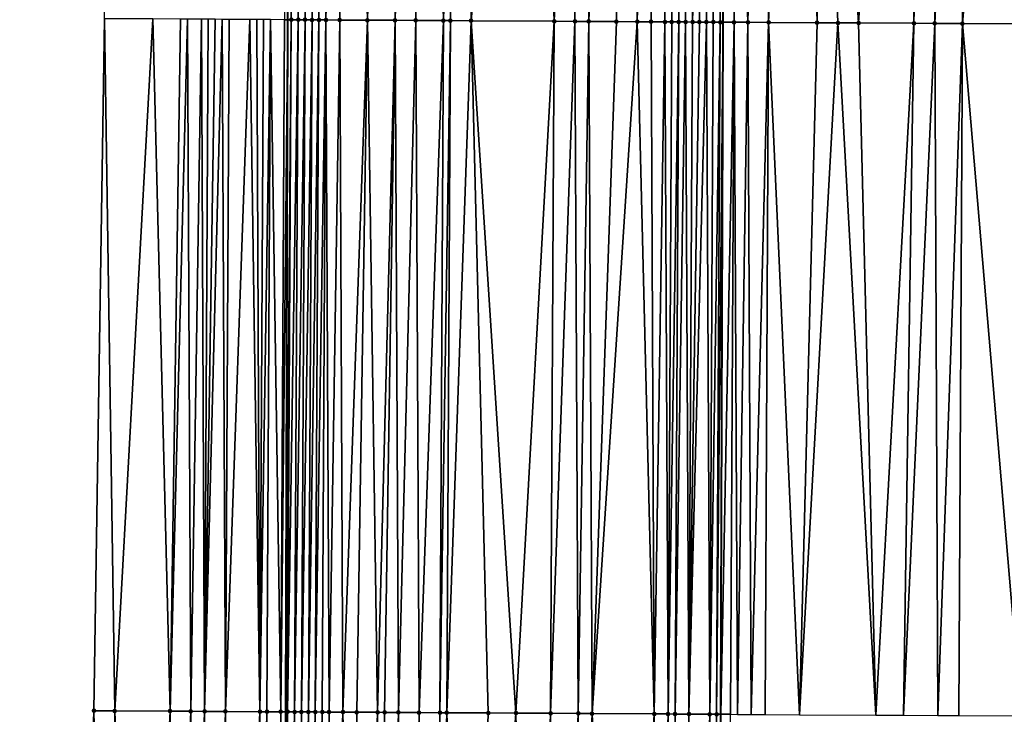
# Model space of a CAD drawing. Header units: feet. Extents: x 2004186 to 2014793, y 836912 to 864902.
# Tile 306 of 974: x 2010718 to 2010746, y 845901 to 845921. Entities that reach past the tile are written whole.
import ezdxf

# ---------------------------------------------------------------- set-up
doc = ezdxf.new("R2010")
doc.units = ezdxf.units.FT
doc.header["$LTSCALE"] = 100
doc.header["$MEASUREMENT"] = 0
for name, color, linetype, lineweight in [('EP_Travel Lane', 5, 'Continuous', 40), ('GPL_Skip Line', 2, 'Continuous', 40), ('Road Shots', 4, 'Continuous', 200), ('Road X-Section', 30, 'Continuous', 13)]:
    doc.layers.add(name, color=color, linetype=linetype, lineweight=lineweight)
doc.layers.add('I-77 SB_MM21-27-Surface-Border', color=7, linetype='Continuous')
doc.layers.add('I-77 SB_MM21-27-Surface-TIN', color=7, linetype='Continuous')

msp = doc.modelspace()

# ---------------------------------------------------------------- linework, layer by layer
at = {"layer": 'EP_Travel Lane'}
msp.add_polyline3d([(2010722.705964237, 845761.7021075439, 425.0050166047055), (2010723.352962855, 845781.692082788, 425.1876852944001), (2010723.911376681, 845801.5690235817, 425.3768788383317), (2010724.297133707, 845821.4646179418, 425.5774614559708), (2010724.598440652, 845841.4595824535, 425.7656775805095), (2010724.899755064, 845861.4550425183, 425.9601118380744), (2010725.134369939, 845881.2516384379, 426.1582307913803), (2010725.246468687, 845901.1065704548, 426.3858411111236), (2010725.302766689, 845921.1055584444, 426.6030436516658), (2010725.359059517, 845941.1027080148, 426.8172123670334), (2010725.345600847, 845960.8608194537, 427.0320121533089), (2010725.217076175, 845980.7078385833, 427.2257612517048), (2010725.046610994, 846000.7055091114, 427.4436580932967), (2010724.876148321, 846020.702885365, 427.6633146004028), (2010724.61601089, 846040.489180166, 427.8715578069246), (2010724.209326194, 846060.3758652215, 428.0537289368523), (2010723.753386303, 846080.3689233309, 428.2517148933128)], dxfattribs=at)
at = {"layer": 'GPL_Skip Line'}
msp.add_polyline3d([(2010735.00175465, 845761.3516280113, 425.4473056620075), (2010735.63421341, 845781.3411571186, 425.6421618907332), (2010736.199726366, 845801.2748992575, 425.8933602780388), (2010736.635738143, 845821.219854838, 426.113222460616), (2010737.009210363, 845841.2136292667, 426.3163967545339), (2010737.382690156, 845861.2078091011, 426.5307603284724), (2010737.67352125, 845881.1068178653, 426.708396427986), (2010737.814525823, 845901.0352713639, 426.9134328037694), (2010737.889335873, 845921.0340159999, 427.1157101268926), (2010737.964142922, 845941.0319583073, 427.3278324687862), (2010737.952741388, 845960.9135045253, 427.5267212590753), (2010737.79674954, 845980.8377834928, 427.732138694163), (2010737.58565998, 846000.8351243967, 427.9571178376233), (2010737.374572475, 846020.8322705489, 428.1892476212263), (2010737.074958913, 846040.725366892, 428.3958278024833), (2010736.632456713, 846060.6663841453, 428.5785453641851), (2010736.141218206, 846080.6587416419, 428.7518538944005)], dxfattribs=at)
at = {"layer": 'I-77 SB_MM21-27-Surface-Border', "color": 3, "linetype": 'ByBlock', "lineweight": -2}
msp.add_polyline3d([(2010717.549640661, 845761.8488889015, 424.8390908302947), (2010717.712514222, 845781.8529040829, 425.009159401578), (2010719.62590575, 845801.6709728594, 425.2506749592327), (2010719.252963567, 845821.5640582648, 425.4147544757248), (2010719.040106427, 845841.5691978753, 425.5709465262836), (2010719.427141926, 845861.5629845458, 425.7555527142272), (2010719.131176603, 845881.3207521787, 425.9175083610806), (2010719.695551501, 845901.1380573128, 426.1531890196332), (2010720.000536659, 845921.1356579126, 426.3906947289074), (2010720.105512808, 845941.1320675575, 426.6186254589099), (2010719.915505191, 845960.8380902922, 426.8223755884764), (2010719.565339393, 845980.6491778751, 427.0229262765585), (2010719.549636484, 846000.648459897, 427.2392904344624), (2010719.733926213, 846020.6495030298, 427.4614194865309), (2010720.038927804, 846040.4022176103, 427.6971068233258), (2010718.811779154, 846060.2494391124, 427.8474846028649), (2010719.536054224, 846080.2701218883, 428.0956971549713)], dxfattribs=at)
at = {"layer": 'I-77 SB_MM21-27-Surface-TIN', "color": 128, "linetype": 'ByBlock', "lineweight": -2}
for points in [[(2010725.200453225, 845921.106115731, 426.6011522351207), (2010725.302766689, 845921.1055584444, 426.6030436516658), (2010725.359059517, 845941.1027080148, 426.8172123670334)], [(2010725.505428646, 845941.1018618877, 426.8258852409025), (2010725.359059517, 845941.1027080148, 426.8172123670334), (2010725.302766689, 845921.1055584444, 426.6030436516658)], [(2010725.505428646, 845941.1018618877, 426.8258852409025), (2010725.302766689, 845921.1055584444, 426.6030436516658), (2010725.400450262, 845921.105026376, 426.6048494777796)], [(2010725.505428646, 845941.1018618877, 426.8258852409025), (2010725.400450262, 845921.105026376, 426.6048494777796), (2010725.600446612, 845921.1038062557, 426.6208115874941)], [(2010725.905421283, 845941.0994094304, 426.8652292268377), (2010725.505428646, 845941.1018618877, 426.8258852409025), (2010725.600446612, 845921.1038062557, 426.6208115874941)], [(2010725.905421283, 845941.0994094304, 426.8652292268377), (2010725.600446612, 845921.1038062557, 426.6208115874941), (2010725.800442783, 845921.1025518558, 426.6399889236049)], [(2010726.105417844, 845941.0982292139, 426.8797668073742), (2010725.905421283, 845941.0994094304, 426.8652292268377), (2010725.800442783, 845921.1025518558, 426.6399889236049)], [(2010726.105417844, 845941.0982292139, 426.8797668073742), (2010725.800442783, 845921.1025518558, 426.6399889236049), (2010726.000439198, 845921.1013438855, 426.65481144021)], [(2010726.305414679, 845941.0971013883, 426.888458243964), (2010726.105417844, 845941.0982292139, 426.8797668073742), (2010726.000439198, 845921.1013438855, 426.65481144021)], [(2010726.305414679, 845941.0971013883, 426.888458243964), (2010726.000439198, 845921.1013438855, 426.65481144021), (2010726.200436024, 845921.1002142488, 426.6622868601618)], [(2010726.505411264, 845941.0959259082, 426.902467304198), (2010726.305414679, 845941.0971013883, 426.888458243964), (2010726.200436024, 845921.1002142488, 426.6622868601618)], [(2010726.505411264, 845941.0959259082, 426.902467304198), (2010726.200436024, 845921.1002142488, 426.6622868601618), (2010726.400432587, 845921.0990347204, 426.6744417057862)], [(2010726.905404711, 845941.0936278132, 426.9245863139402), (2010726.505411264, 845941.0959259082, 426.902467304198), (2010726.400432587, 845921.0990347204, 426.6744417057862)], [(2010726.905404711, 845941.0936278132, 426.9245863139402), (2010726.400432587, 845921.0990347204, 426.6744417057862), (2010726.800425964, 845921.0967232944, 426.6942840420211)], [(2010727.10540165, 845941.0925195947, 426.9310898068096), (2010726.905404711, 845941.0936278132, 426.9245863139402), (2010726.800425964, 845921.0967232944, 426.6942840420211)], [(2010727.10540165, 845941.0925195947, 426.9310898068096), (2010726.800425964, 845921.0967232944, 426.6942840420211), (2010727.600413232, 845921.0921980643, 426.7248124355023)], [(2010727.905389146, 845941.0880379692, 426.9625438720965), (2010727.10540165, 845941.0925195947, 426.9310898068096), (2010727.600413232, 845921.0921980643, 426.7248124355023)], [(2010728.105385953, 845941.0869048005, 426.97183152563), (2010727.905389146, 845941.0880379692, 426.9625438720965), (2010727.600413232, 845921.0921980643, 426.7248124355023)], [(2010728.105385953, 845941.0869048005, 426.97183152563), (2010727.600413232, 845921.0921980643, 426.7248124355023), (2010728.400400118, 845921.0876000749, 426.7621651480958)], [(2010728.905373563, 845941.0824447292, 427.0008804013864), (2010728.105385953, 845941.0869048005, 426.97183152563), (2010728.400400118, 845921.0876000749, 426.7621651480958)], [(2010728.905373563, 845941.0824447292, 427.0008804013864), (2010728.400400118, 845921.0876000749, 426.7621651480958), (2010729.000390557, 845921.08420392, 426.7852708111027)], [(2010729.105370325, 845941.081303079, 427.0111144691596), (2010728.905373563, 845941.0824447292, 427.0008804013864), (2010729.000390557, 845921.08420392, 426.7852708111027)], [(2010729.305367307, 845941.0802030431, 427.0167048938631), (2010729.105370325, 845941.081303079, 427.0111144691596), (2010729.000390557, 845921.08420392, 426.7852708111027)], [(2010729.305367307, 845941.0802030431, 427.0167048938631), (2010729.000390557, 845921.08420392, 426.7852708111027), (2010729.800377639, 845921.0796434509, 426.8191043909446)], [(2010730.305351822, 845941.0746286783, 427.0529351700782), (2010729.305367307, 845941.0802030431, 427.0167048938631), (2010729.800377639, 845921.0796434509, 426.8191043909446)], [(2010730.305351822, 845941.0746286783, 427.0529351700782), (2010729.800377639, 845921.0796434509, 426.8191043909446), (2010730.000374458, 845921.0785125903, 426.8266945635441)], [(2010730.305351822, 845941.0746286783, 427.0529351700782), (2010730.000374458, 845921.0785125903, 426.8266945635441), (2010730.600365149, 845921.0751643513, 426.8453060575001)], [(2010730.905342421, 845941.0712630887, 427.0770134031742), (2010730.305351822, 845941.0746286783, 427.0529351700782), (2010730.600365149, 845921.0751643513, 426.8453060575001)], [(2010732.305320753, 845941.0634607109, 427.1275424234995), (2010730.905342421, 845941.0712630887, 427.0770134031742), (2010730.600365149, 845921.0751643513, 426.8453060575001)], [(2010732.305320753, 845941.0634607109, 427.1275424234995), (2010730.600365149, 845921.0751643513, 426.8453060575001), (2010733.000327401, 845921.0616743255, 426.928856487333)], [(2010732.905311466, 845941.0601168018, 427.1492013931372), (2010732.305320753, 845941.0634607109, 427.1275424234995), (2010733.000327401, 845921.0616743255, 426.928856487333)], [(2010733.905295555, 845941.0544612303, 427.1944933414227), (2010732.905311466, 845941.0601168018, 427.1492013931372), (2010733.000327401, 845921.0616743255, 426.928856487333)], [(2010733.905295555, 845941.0544612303, 427.1944933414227), (2010733.000327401, 845921.0616743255, 426.928856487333), (2010733.600317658, 845921.058243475, 426.9552163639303)], [(2010733.905295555, 845941.0544612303, 427.1944933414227), (2010733.600317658, 845921.058243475, 426.9552163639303), (2010734.000311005, 845921.0559260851, 426.9756180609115)], [(2010734.705283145, 845941.0499973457, 427.2239677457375), (2010733.905295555, 845941.0544612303, 427.1944933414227), (2010734.000311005, 845921.0559260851, 426.9756180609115)], [(2010734.705283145, 845941.0499973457, 427.2239677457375), (2010734.000311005, 845921.0559260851, 426.9756180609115), (2010734.800298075, 845921.0513633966, 427.0096597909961)], [(2010735.105277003, 845941.0477774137, 427.2373647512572), (2010734.705283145, 845941.0499973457, 427.2239677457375), (2010734.800298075, 845921.0513633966, 427.0096597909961)], [(2010735.105277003, 845941.0477774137, 427.2373647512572), (2010734.800298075, 845921.0513633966, 427.0096597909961), (2010735.400288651, 845921.0479934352, 427.0303086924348)], [(2010735.905264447, 845941.043285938, 427.2699180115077), (2010735.105277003, 845941.0477774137, 427.2373647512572), (2010735.400288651, 845921.0479934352, 427.0303086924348)], [(2010735.905264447, 845941.043285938, 427.2699180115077), (2010735.400288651, 845921.0479934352, 427.0303086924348), (2010735.800282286, 845921.0457309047, 427.045564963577)], [(2010735.905264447, 845941.043285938, 427.2699180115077), (2010735.800282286, 845921.0457309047, 427.045564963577), (2010736.200276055, 845921.0434941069, 427.0584076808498)], [(2010736.505254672, 845941.0398489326, 427.3019653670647), (2010735.905264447, 845941.043285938, 427.2699180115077), (2010736.200276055, 845921.0434941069, 427.0584076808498)], [(2010736.505254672, 845941.0398489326, 427.3019653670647), (2010736.200276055, 845921.0434941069, 427.0584076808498), (2010736.400272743, 845921.042338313, 427.0683364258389)], [(2010736.505254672, 845941.0398489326, 427.3019653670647), (2010736.400272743, 845921.042338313, 427.0683364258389), (2010736.600269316, 845921.041160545, 427.0803262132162)], [(2010736.905248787, 845941.0376779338, 427.3099019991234), (2010736.505254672, 845941.0398489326, 427.3019653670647), (2010736.600269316, 845921.041160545, 427.0803262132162)], [(2010736.905248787, 845941.0376779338, 427.3099019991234), (2010736.600269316, 845921.041160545, 427.0803262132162), (2010736.800266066, 845921.0400163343, 427.0891685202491)], [(2010736.905248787, 845941.0376779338, 427.3099019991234), (2010736.800266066, 845921.0400163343, 427.0891685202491), (2010737.000263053, 845921.0389173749, 427.0937665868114)], [(2010737.505240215, 845941.0344701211, 427.3163742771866), (2010736.905248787, 845941.0376779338, 427.3099019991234), (2010737.000263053, 845921.0389173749, 427.0937665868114)], [(2010737.505240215, 845941.0344701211, 427.3163742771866), (2010737.000263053, 845921.0389173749, 427.0937665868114), (2010737.200260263, 845921.0378610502, 427.094365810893)], [(2010737.505240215, 845941.0344701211, 427.3163742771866), (2010737.200260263, 845921.0378610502, 427.094365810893), (2010737.400257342, 845921.0367797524, 427.0973073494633)], [(2010737.505240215, 845941.0344701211, 427.3163742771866), (2010737.400257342, 845921.0367797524, 427.0973073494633), (2010737.60025427, 845921.035669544, 427.1029604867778)], [(2010737.905234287, 845941.0322911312, 427.3252026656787), (2010737.505240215, 845941.0344701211, 427.3163742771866), (2010737.60025427, 845921.035669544, 427.1029604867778)], [(2010737.905234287, 845941.0322911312, 427.3252026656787), (2010737.60025427, 845921.035669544, 427.1029604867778), (2010737.800250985, 845921.0345188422, 427.1124116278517)], [(2010737.905234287, 845941.0322911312, 427.3252026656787), (2010737.800250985, 845921.0345188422, 427.1124116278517), (2010737.964142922, 845941.0319583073, 427.3278324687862)], [(2010737.800250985, 845921.0345188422, 427.1124116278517), (2010737.889335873, 845921.0340159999, 427.1157101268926), (2010737.964142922, 845941.0319583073, 427.3278324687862)], [(2010738.200244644, 845921.0322610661, 427.1272219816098), (2010737.964142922, 845941.0319583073, 427.3278324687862), (2010737.889335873, 845921.0340159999, 427.1157101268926)], [(2010739.105215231, 845941.0255114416, 427.3787722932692), (2010737.964142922, 845941.0319583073, 427.3278324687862), (2010738.600237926, 845921.0299313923, 427.1487758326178)], [(2010738.600237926, 845921.0299313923, 427.1487758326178), (2010737.964142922, 845941.0319583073, 427.3278324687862), (2010738.200244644, 845921.0322610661, 427.1272219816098)], [(2010739.105215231, 845941.0255114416, 427.3787722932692), (2010738.600237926, 845921.0299313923, 427.1487758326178), (2010739.200228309, 845921.0265246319, 427.1728762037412)], [(2010739.505208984, 845941.0232715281, 427.3943989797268), (2010739.105215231, 845941.0255114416, 427.3787722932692), (2010739.200228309, 845921.0265246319, 427.1728762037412)], [(2010740.105199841, 845941.0199548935, 427.4130144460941), (2010739.505208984, 845941.0232715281, 427.3943989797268), (2010739.200228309, 845921.0265246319, 427.1728762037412)], [(2010740.105199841, 845941.0199548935, 427.4130144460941), (2010739.200228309, 845921.0265246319, 427.1728762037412), (2010740.600206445, 845921.0186850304, 427.2188395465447)], [(2010740.505193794, 845941.0177530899, 427.4243885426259), (2010740.105199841, 845941.0199548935, 427.4130144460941), (2010740.600206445, 845921.0186850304, 427.2188395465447)], [(2010743.105153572, 845941.0032667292, 427.5178075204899), (2010740.505193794, 845941.0177530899, 427.4243885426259), (2010741.800187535, 845921.0119330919, 427.2612643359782)], [(2010740.505193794, 845941.0177530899, 427.4243885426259), (2010741.200196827, 845921.0152778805, 427.2429764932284), (2010741.800187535, 845921.0119330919, 427.2612643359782)], [(2010740.505193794, 845941.0177530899, 427.4243885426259), (2010740.600206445, 845921.0186850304, 427.2188395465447), (2010741.200196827, 845921.0152778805, 427.2429764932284)], [(2010743.105153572, 845941.0032667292, 427.5178075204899), (2010741.800187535, 845921.0119330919, 427.2612643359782), (2010743.400162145, 845921.0028969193, 427.3209810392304)], [(2010743.905141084, 845940.998788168, 427.5489196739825), (2010743.105153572, 845941.0032667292, 427.5178075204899), (2010743.400162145, 845921.0028969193, 427.3209810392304)], [(2010743.905141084, 845940.998788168, 427.5489196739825), (2010743.400162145, 845921.0028969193, 427.3209810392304), (2010744.000152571, 845920.9994983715, 427.344311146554)], [(2010744.905125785, 845940.9932490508, 427.5812167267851), (2010743.905141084, 845940.998788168, 427.5489196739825), (2010744.000152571, 845920.9994983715, 427.344311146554)], [(2010744.905125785, 845940.9932490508, 427.5812167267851), (2010744.000152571, 845920.9994983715, 427.344311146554), (2010744.800140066, 845920.9950163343, 427.37078835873)], [(2010746.505101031, 845940.984333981, 427.6387484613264), (2010744.905125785, 845940.9932490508, 427.5812167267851), (2010744.800140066, 845920.9950163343, 427.37078835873)], [(2010746.505101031, 845940.984333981, 427.6387484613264), (2010744.800140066, 845920.9950163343, 427.37078835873), (2010746.800108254, 845920.9837070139, 427.4467571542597)], [(2010720.000536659, 845921.1356579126, 426.3906947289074), (2010719.695551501, 845901.1380573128, 426.1531890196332), (2010720.295541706, 845901.1346165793, 426.182041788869)], [(2010721.400513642, 845921.1275988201, 426.4572448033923), (2010720.000536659, 845921.1356579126, 426.3906947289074), (2010720.295541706, 845901.1346165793, 426.182041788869)], [(2010721.400513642, 845921.1275988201, 426.4572448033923), (2010720.295541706, 845901.1346165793, 426.182041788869), (2010721.89551558, 845901.1254402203, 426.2590885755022)], [(2010722.200500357, 845921.1229682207, 426.4976561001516), (2010721.400513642, 845921.1275988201, 426.4572448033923), (2010721.89551558, 845901.1254402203, 426.2590885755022)], [(2010722.400497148, 845921.121832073, 426.5057421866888), (2010722.200500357, 845921.1229682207, 426.4976561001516), (2010721.89551558, 845901.1254402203, 426.2590885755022)], [(2010722.400497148, 845921.121832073, 426.5057421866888), (2010721.89551558, 845901.1254402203, 426.2590885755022), (2010722.495505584, 845901.1219611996, 426.2917384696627)], [(2010722.800490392, 845921.119495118, 426.527978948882), (2010722.400497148, 845921.121832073, 426.5057421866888), (2010722.495505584, 845901.1219611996, 426.2917384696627)], [(2010722.800490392, 845921.119495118, 426.527978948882), (2010722.495505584, 845901.1219611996, 426.2917384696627), (2010722.895499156, 845901.1196867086, 426.3090564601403)], [(2010723.000487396, 845921.1183995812, 426.5322560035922), (2010722.800490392, 845921.119495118, 426.527978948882), (2010722.895499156, 845901.1196867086, 426.3090564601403)], [(2010723.200484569, 845921.1173361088, 426.5335256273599), (2010723.000487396, 845921.1183995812, 426.5322560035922), (2010722.895499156, 845901.1196867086, 426.3090564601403)], [(2010723.400481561, 845921.1162380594, 426.5380383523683), (2010723.200484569, 845921.1173361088, 426.5335256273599), (2010722.895499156, 845901.1196867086, 426.3090564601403)], [(2010723.400481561, 845921.1162380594, 426.5380383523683), (2010722.895499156, 845901.1196867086, 426.3090564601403), (2010723.495489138, 845901.1162035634, 426.3421154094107)], [(2010723.600478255, 845921.1150834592, 426.5478551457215), (2010723.400481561, 845921.1162380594, 426.5380383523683), (2010723.495489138, 845901.1162035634, 426.3421154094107)], [(2010724.200467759, 845921.1115091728, 426.5876683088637), (2010723.600478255, 845921.1150834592, 426.5478551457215), (2010723.495489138, 845901.1162035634, 426.3421154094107)], [(2010724.200467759, 845921.1115091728, 426.5876683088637), (2010723.495489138, 845901.1162035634, 426.3421154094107), (2010724.495472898, 845901.1104851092, 426.3886064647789)], [(2010724.400464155, 845921.1102976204, 426.6028268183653), (2010724.200467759, 845921.1115091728, 426.5876683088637), (2010724.495472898, 845901.1104851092, 426.3886064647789)], [(2010724.600460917, 845921.1091559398, 426.6114318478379), (2010724.400464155, 845921.1102976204, 426.6028268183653), (2010724.495472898, 845901.1104851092, 426.3886064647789)], [(2010724.800458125, 845921.1080991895, 426.6120710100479), (2010724.600460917, 845921.1091559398, 426.6114318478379), (2010724.495472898, 845901.1104851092, 426.3886064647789)], [(2010724.800458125, 845921.1080991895, 426.6120710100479), (2010724.495472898, 845901.1104851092, 426.3886064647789), (2010724.69547009, 845901.1094253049, 426.3895852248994)], [(2010724.800458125, 845921.1080991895, 426.6120710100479), (2010724.69547009, 845901.1094253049, 426.3895852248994), (2010725.095464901, 845901.1073870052, 426.3834789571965)], [(2010725.200453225, 845921.106115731, 426.6011522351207), (2010724.800458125, 845921.1080991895, 426.6120710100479), (2010725.095464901, 845901.1073870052, 426.3834789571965)], [(2010725.200453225, 845921.106115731, 426.6011522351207), (2010725.095464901, 845901.1073870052, 426.3834789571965), (2010725.302766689, 845921.1055584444, 426.6030436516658)], [(2010725.095464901, 845901.1073870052, 426.3834789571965), (2010725.246468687, 845901.1065704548, 426.3858411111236), (2010725.302766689, 845921.1055584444, 426.6030436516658)], [(2010725.400450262, 845921.105026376, 426.6048494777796), (2010725.302766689, 845921.1055584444, 426.6030436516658), (2010725.246468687, 845901.1065704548, 426.3858411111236)], [(2010725.400450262, 845921.105026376, 426.6048494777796), (2010725.246468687, 845901.1065704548, 426.3858411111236), (2010725.295461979, 845901.1063055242, 426.3866075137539)], [(2010725.600446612, 845921.1038062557, 426.6208115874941), (2010725.400450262, 845921.105026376, 426.6048494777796), (2010725.295461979, 845901.1063055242, 426.3866075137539)], [(2010725.600446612, 845921.1038062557, 426.6208115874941), (2010725.295461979, 845901.1063055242, 426.3866075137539), (2010725.495458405, 845901.105099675, 426.4020702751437)], [(2010725.800442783, 845921.1025518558, 426.6399889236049), (2010725.600446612, 845921.1038062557, 426.6208115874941), (2010725.495458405, 845901.105099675, 426.4020702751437)], [(2010725.800442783, 845921.1025518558, 426.6399889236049), (2010725.495458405, 845901.105099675, 426.4020702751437), (2010725.695454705, 845901.1038698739, 426.4199084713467)], [(2010726.000439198, 845921.1013438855, 426.65481144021), (2010725.800442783, 845921.1025518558, 426.6399889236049), (2010725.695454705, 845901.1038698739, 426.4199084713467)], [(2010726.000439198, 845921.1013438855, 426.65481144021), (2010725.695454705, 845901.1038698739, 426.4199084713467), (2010725.895451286, 845901.1026937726, 426.4324209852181)], [(2010726.200436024, 845921.1002142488, 426.6622868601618), (2010726.000439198, 845921.1013438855, 426.65481144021), (2010725.895451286, 845901.1026937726, 426.4324209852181)], [(2010726.200436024, 845921.1002142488, 426.6622868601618), (2010725.895451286, 845901.1026937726, 426.4324209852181), (2010726.095447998, 845901.1015423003, 426.4424909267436)], [(2010726.400432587, 845921.0990347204, 426.6744417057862), (2010726.200436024, 845921.1002142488, 426.6622868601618), (2010726.095447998, 845901.1015423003, 426.4424909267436)], [(2010726.400432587, 845921.0990347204, 426.6744417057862), (2010726.095447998, 845901.1015423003, 426.4424909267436), (2010726.295444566, 845901.1003636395, 426.4552572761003)], [(2010726.400432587, 845921.0990347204, 426.6744417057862), (2010726.295444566, 845901.1003636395, 426.4552572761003), (2010726.49544126, 845901.0992089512, 426.4656461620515)], [(2010726.800425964, 845921.0967232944, 426.6942840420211), (2010726.400432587, 845921.0990347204, 426.6744417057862), (2010726.49544126, 845901.0992089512, 426.4656461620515)], [(2010726.800425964, 845921.0967232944, 426.6942840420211), (2010726.49544126, 845901.0992089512, 426.4656461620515), (2010726.895434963, 845901.0969595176, 426.4804791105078)], [(2010727.600413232, 845921.0921980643, 426.7248124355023), (2010726.800425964, 845921.0967232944, 426.6942840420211), (2010726.895434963, 845901.0969595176, 426.4804791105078)], [(2010727.600413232, 845921.0921980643, 426.7248124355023), (2010726.895434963, 845901.0969595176, 426.4804791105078), (2010727.295428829, 845901.0947411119, 426.492234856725)], [(2010727.600413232, 845921.0921980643, 426.7248124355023), (2010727.295428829, 845901.0947411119, 426.492234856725), (2010727.895419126, 845901.0913178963, 426.5193502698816)], [(2010728.400400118, 845921.0876000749, 426.7621651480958), (2010727.600413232, 845921.0921980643, 426.7248124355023), (2010727.895419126, 845901.0913178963, 426.5193502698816)], [(2010728.400400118, 845921.0876000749, 426.7621651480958), (2010727.895419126, 845901.0913178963, 426.5193502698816), (2010728.095415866, 845901.0901719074, 426.5288763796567)], [(2010728.400400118, 845921.0876000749, 426.7621651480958), (2010728.095415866, 845901.0901719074, 426.5288763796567), (2010728.495409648, 845901.087937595, 426.5422096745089)], [(2010729.000390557, 845921.08420392, 426.7852708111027), (2010728.400400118, 845921.0876000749, 426.7621651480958), (2010728.495409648, 845901.087937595, 426.5422096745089)], [(2010729.000390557, 845921.08420392, 426.7852708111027), (2010728.495409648, 845901.087937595, 426.5422096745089), (2010729.095400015, 845901.0845278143, 426.5679926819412)], [(2010729.800377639, 845921.0796434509, 426.8191043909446), (2010729.000390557, 845921.08420392, 426.7852708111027), (2010729.095400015, 845901.0845278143, 426.5679926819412)], [(2010729.800377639, 845921.0796434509, 426.8191043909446), (2010729.095400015, 845901.0845278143, 426.5679926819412), (2010729.695390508, 845901.0811419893, 426.5913999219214)], [(2010730.000374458, 845921.0785125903, 426.8266945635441), (2010729.800377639, 845921.0796434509, 426.8191043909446), (2010729.695390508, 845901.0811419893, 426.5913999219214)], [(2010730.000374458, 845921.0785125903, 426.8266945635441), (2010729.695390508, 845901.0811419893, 426.5913999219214), (2010729.895387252, 845901.0799966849, 426.6008581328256)], [(2010730.600365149, 845921.0751643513, 426.8453060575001), (2010730.000374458, 845921.0785125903, 426.8266945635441), (2010729.895387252, 845901.0799966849, 426.6008581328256)], [(2010730.600365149, 845921.0751643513, 426.8453060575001), (2010729.895387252, 845901.0799966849, 426.6008581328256), (2010731.095368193, 845901.0732164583, 426.6485231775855)], [(2010733.000327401, 845921.0616743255, 426.928856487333), (2010730.600365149, 845921.0751643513, 426.8453060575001), (2010731.895355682, 845901.0687332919, 426.6766318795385)], [(2010730.600365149, 845921.0751643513, 426.8453060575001), (2010731.095368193, 845901.0732164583, 426.6485231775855), (2010731.895355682, 845901.0687332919, 426.6766318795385)], [(2010733.000327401, 845921.0616743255, 426.928856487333), (2010731.895355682, 845901.0687332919, 426.6766318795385), (2010732.895339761, 845901.0630757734, 426.7170796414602)], [(2010733.600317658, 845921.058243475, 426.9552163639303), (2010733.000327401, 845921.0616743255, 426.928856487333), (2010732.895339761, 845901.0630757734, 426.7170796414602)], [(2010733.600317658, 845921.058243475, 426.9552163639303), (2010732.895339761, 845901.0630757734, 426.7170796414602), (2010733.695326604, 845901.0584697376, 426.757373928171)], [(2010734.000311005, 845921.0559260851, 426.9756180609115), (2010733.600317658, 845921.058243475, 426.9552163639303), (2010733.695326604, 845901.0584697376, 426.757373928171)], [(2010734.000311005, 845921.0559260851, 426.9756180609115), (2010733.695326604, 845901.0584697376, 426.757373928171), (2010734.095320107, 845901.0561822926, 426.7759766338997)], [(2010734.800298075, 845921.0513633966, 427.0096597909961), (2010734.000311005, 845921.0559260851, 426.9756180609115), (2010734.095320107, 845901.0561822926, 426.7759766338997)], [(2010735.400288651, 845921.0479934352, 427.0303086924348), (2010734.800298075, 845921.0513633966, 427.0096597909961), (2010734.095320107, 845901.0561822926, 426.7759766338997)], [(2010735.400288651, 845921.0479934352, 427.0303086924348), (2010734.095320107, 845901.0561822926, 426.7759766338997), (2010735.895291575, 845901.0460224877, 426.8464293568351)], [(2010735.800282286, 845921.0457309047, 427.045564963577), (2010735.400288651, 845921.0479934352, 427.0303086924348), (2010735.895291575, 845901.0460224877, 426.8464293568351)], [(2010736.200276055, 845921.0434941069, 427.0584076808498), (2010735.800282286, 845921.0457309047, 427.045564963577), (2010735.895291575, 845901.0460224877, 426.8464293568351)], [(2010736.200276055, 845921.0434941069, 427.0584076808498), (2010735.895291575, 845901.0460224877, 426.8464293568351), (2010736.295284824, 845901.0436866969, 426.8698267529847)], [(2010736.400272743, 845921.042338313, 427.0683364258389), (2010736.200276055, 845921.0434941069, 427.0584076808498), (2010736.295284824, 845901.0436866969, 426.8698267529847)], [(2010736.600269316, 845921.041160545, 427.0803262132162), (2010736.400272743, 845921.042338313, 427.0683364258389), (2010736.295284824, 845901.0436866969, 426.8698267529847)], [(2010736.600269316, 845921.041160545, 427.0803262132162), (2010736.295284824, 845901.0436866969, 426.8698267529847), (2010736.49528154, 845901.0425361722, 426.8798027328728)], [(2010736.800266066, 845921.0400163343, 427.0891685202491), (2010736.600269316, 845921.041160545, 427.0803262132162), (2010736.49528154, 845901.0425361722, 426.8798027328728)], [(2010736.800266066, 845921.0400163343, 427.0891685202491), (2010736.49528154, 845901.0425361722, 426.8798027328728), (2010736.895275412, 845901.0403189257, 426.8914434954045)], [(2010737.000263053, 845921.0389173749, 427.0937665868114), (2010736.800266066, 845921.0400163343, 427.0891685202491), (2010736.895275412, 845901.0403189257, 426.8914434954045)], [(2010737.200260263, 845921.0378610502, 427.094365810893), (2010737.000263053, 845921.0389173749, 427.0937665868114), (2010736.895275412, 845901.0403189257, 426.8914434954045)], [(2010737.400257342, 845921.0367797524, 427.0973073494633), (2010737.200260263, 845921.0378610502, 427.094365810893), (2010736.895275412, 845901.0403189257, 426.8914434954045)], [(2010737.400257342, 845921.0367797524, 427.0973073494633), (2010736.895275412, 845901.0403189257, 426.8914434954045), (2010737.495266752, 845901.0370942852, 426.8988652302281)], [(2010737.60025427, 845921.035669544, 427.1029604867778), (2010737.400257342, 845921.0367797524, 427.0973073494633), (2010737.495266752, 845901.0370942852, 426.8988652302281)], [(2010737.800250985, 845921.0345188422, 427.1124116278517), (2010737.60025427, 845921.035669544, 427.1029604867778), (2010737.495266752, 845901.0370942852, 426.8988652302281)], [(2010737.800250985, 845921.0345188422, 427.1124116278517), (2010737.495266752, 845901.0370942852, 426.8988652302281), (2010737.695263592, 845901.0359675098, 426.9064858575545)], [(2010737.800250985, 845921.0345188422, 427.1124116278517), (2010737.695263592, 845901.0359675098, 426.9064858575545), (2010737.889335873, 845921.0340159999, 427.1157101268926)], [(2010737.695263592, 845901.0359675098, 426.9064858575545), (2010737.814525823, 845901.0352713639, 426.9134328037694), (2010737.889335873, 845921.0340159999, 427.1157101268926)], [(2010738.200244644, 845921.0322610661, 427.1272219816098), (2010737.889335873, 845921.0340159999, 427.1157101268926), (2010737.814525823, 845901.0352713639, 426.9134328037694)], [(2010738.200244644, 845921.0322610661, 427.1272219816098), (2010737.814525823, 845901.0352713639, 426.9134328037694), (2010738.095256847, 845901.0336327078, 426.9297852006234)], [(2010738.200244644, 845921.0322610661, 427.1272219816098), (2010738.095256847, 845901.0336327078, 426.9297852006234), (2010738.295253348, 845901.0324412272, 426.9438229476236)], [(2010738.600237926, 845921.0299313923, 427.1487758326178), (2010738.200244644, 845921.0322610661, 427.1272219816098), (2010738.295253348, 845901.0324412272, 426.9438229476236)], [(2010738.600237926, 845921.0299313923, 427.1487758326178), (2010738.295253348, 845901.0324412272, 426.9438229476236), (2010738.69524666, 845901.0301172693, 426.9660468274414)], [(2010739.200228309, 845921.0265246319, 427.1728762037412), (2010738.600237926, 845921.0299313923, 427.1487758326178), (2010738.69524666, 845901.0301172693, 426.9660468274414)], [(2010739.200228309, 845921.0265246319, 427.1728762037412), (2010738.69524666, 845901.0301172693, 426.9660468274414), (2010739.095240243, 845901.027844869, 426.9831574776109)], [(2010739.200228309, 845921.0265246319, 427.1728762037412), (2010739.095240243, 845901.027844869, 426.9831574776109), (2010740.095224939, 845901.0223048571, 427.0119515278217)], [(2010740.600206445, 845921.0186850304, 427.2188395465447), (2010739.200228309, 845921.0265246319, 427.1728762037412), (2010740.095224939, 845901.0223048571, 427.0119515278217)], [(2010741.200196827, 845921.0152778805, 427.2429764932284), (2010740.600206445, 845921.0186850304, 427.2188395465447), (2010740.095224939, 845901.0223048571, 427.0119515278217)], [(2010741.200196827, 845921.0152778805, 427.2429764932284), (2010740.095224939, 845901.0223048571, 427.0119515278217), (2010742.295190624, 845901.0099937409, 427.0875059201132)], [(2010741.800187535, 845921.0119330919, 427.2612643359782), (2010741.200196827, 845921.0152778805, 427.2429764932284), (2010742.295190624, 845901.0099937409, 427.0875059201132)], [(2010743.400162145, 845921.0028969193, 427.3209810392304), (2010741.800187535, 845921.0119330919, 427.2612643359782), (2010742.295190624, 845901.0099937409, 427.0875059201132)], [(2010743.400162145, 845921.0028969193, 427.3209810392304), (2010742.295190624, 845901.0099937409, 427.0875059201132), (2010743.09517805, 845901.0054987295, 427.1167893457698)], [(2010744.000152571, 845920.9994983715, 427.344311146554), (2010743.400162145, 845921.0028969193, 427.3209810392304), (2010743.09517805, 845901.0054987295, 427.1167893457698)], [(2010744.000152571, 845920.9994983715, 427.344311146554), (2010743.09517805, 845901.0054987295, 427.1167893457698), (2010744.09516224, 845900.9998621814, 427.1551573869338)], [(2010744.800140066, 845920.9950163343, 427.37078835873), (2010744.000152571, 845920.9994983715, 427.344311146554), (2010744.09516224, 845900.9998621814, 427.1551573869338)], [(2010744.800140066, 845920.9950163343, 427.37078835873), (2010744.09516224, 845900.9998621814, 427.1551573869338), (2010744.695152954, 845900.996518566, 427.1743784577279)], [(2010744.800140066, 845920.9950163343, 427.37078835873), (2010744.695152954, 845900.996518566, 427.1743784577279), (2010746.495124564, 845900.9863859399, 427.2421357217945)], [(2010746.800108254, 845920.9837070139, 427.4467571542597), (2010744.800140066, 845920.9950163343, 427.37078835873), (2010746.495124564, 845900.9863859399, 427.2421357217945)], [(2010720.131109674, 845881.3091737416, 425.9644464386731), (2010719.695551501, 845901.1380573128, 426.1531890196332), (2010719.131176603, 845881.3207521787, 425.9175083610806)], [(2010720.295541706, 845901.1346165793, 426.182041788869), (2010719.695551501, 845901.1380573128, 426.1531890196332), (2010720.131109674, 845881.3091737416, 425.9644464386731)], [(2010720.295541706, 845901.1346165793, 426.182041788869), (2010720.131109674, 845881.3091737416, 425.9644464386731), (2010720.931056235, 845881.2999202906, 426.0010383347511)], [(2010721.89551558, 845901.1254402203, 426.2590885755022), (2010720.295541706, 845901.1346165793, 426.182041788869), (2010720.931056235, 845881.2999202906, 426.0010383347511)], [(2010721.89551558, 845901.1254402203, 426.2590885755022), (2010720.931056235, 845881.2999202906, 426.0010383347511), (2010721.73100232, 845881.2906240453, 426.04204165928)], [(2010722.495505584, 845901.1219611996, 426.2917384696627), (2010721.89551558, 845901.1254402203, 426.2590885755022), (2010721.73100232, 845881.2906240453, 426.04204165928)], [(2010722.495505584, 845901.1219611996, 426.2917384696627), (2010721.73100232, 845881.2906240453, 426.04204165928), (2010722.330961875, 845881.2836511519, 426.0728672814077)], [(2010722.895499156, 845901.1196867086, 426.3090564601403), (2010722.495505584, 845901.1219611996, 426.2917384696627), (2010722.330961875, 845881.2836511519, 426.0728672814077)], [(2010722.895499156, 845901.1196867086, 426.3090564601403), (2010722.330961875, 845881.2836511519, 426.0728672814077), (2010722.730935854, 845881.2790872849, 426.0846835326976)], [(2010722.895499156, 845901.1196867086, 426.3090564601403), (2010722.730935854, 845881.2790872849, 426.0846835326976), (2010722.930922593, 845881.2767827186, 426.09292473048)], [(2010723.495489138, 845901.1162035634, 426.3421154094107), (2010722.895499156, 845901.1196867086, 426.3090564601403), (2010722.930922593, 845881.2767827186, 426.09292473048)], [(2010723.495489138, 845901.1162035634, 426.3421154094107), (2010722.930922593, 845881.2767827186, 426.09292473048), (2010723.730868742, 845881.2674923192, 426.1333254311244)], [(2010724.495472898, 845901.1104851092, 426.3886064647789), (2010723.495489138, 845901.1162035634, 426.3421154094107), (2010723.730868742, 845881.2674923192, 426.1333254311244)], [(2010724.495472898, 845901.1104851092, 426.3886064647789), (2010723.730868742, 845881.2674923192, 426.1333254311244), (2010724.130841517, 845881.2628201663, 426.1563042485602)], [(2010724.495472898, 845901.1104851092, 426.3886064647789), (2010724.130841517, 845881.2628201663, 426.1563042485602), (2010724.330828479, 845881.2605357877, 426.1624644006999)], [(2010724.69547009, 845901.1094253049, 426.3895852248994), (2010724.495472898, 845901.1104851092, 426.3886064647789), (2010724.330828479, 845881.2605357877, 426.1624644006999)], [(2010724.69547009, 845901.1094253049, 426.3895852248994), (2010724.330828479, 845881.2605357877, 426.1624644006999), (2010724.930792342, 845881.2539501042, 426.1533748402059)], [(2010725.095464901, 845901.1073870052, 426.3834789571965), (2010724.69547009, 845901.1094253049, 426.3895852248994), (2010724.930792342, 845881.2539501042, 426.1533748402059)], [(2010725.095464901, 845901.1073870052, 426.3834789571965), (2010724.930792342, 845881.2539501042, 426.1533748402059), (2010725.246468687, 845901.1065704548, 426.3858411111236)], [(2010725.130779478, 845881.2516812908, 426.1579304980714), (2010725.246468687, 845901.1065704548, 426.3858411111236), (2010724.930792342, 845881.2539501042, 426.1533748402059)], [(2010725.130779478, 845881.2516812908, 426.1579304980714), (2010725.134369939, 845881.2516384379, 426.1582307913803), (2010725.246468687, 845901.1065704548, 426.3858411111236)], [(2010725.295461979, 845901.1063055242, 426.3866075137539), (2010725.246468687, 845901.1065704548, 426.3858411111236), (2010725.134369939, 845881.2516384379, 426.1582307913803)], [(2010725.495458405, 845901.105099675, 426.4020702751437), (2010725.295461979, 845901.1063055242, 426.3866075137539), (2010725.134369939, 845881.2516384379, 426.1582307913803)], [(2010725.495458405, 845901.105099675, 426.4020702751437), (2010725.134369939, 845881.2516384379, 426.1582307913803), (2010725.530751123, 845881.2469075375, 426.1913826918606)], [(2010725.695454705, 845901.1038698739, 426.4199084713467), (2010725.495458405, 845901.105099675, 426.4020702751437), (2010725.530751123, 845881.2469075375, 426.1913826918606)], [(2010725.895451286, 845901.1026937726, 426.4324209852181), (2010725.695454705, 845901.1038698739, 426.4199084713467), (2010725.530751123, 845881.2469075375, 426.1913826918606)], [(2010725.895451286, 845901.1026937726, 426.4324209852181), (2010725.530751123, 845881.2469075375, 426.1913826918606), (2010725.730737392, 845881.2445608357, 426.2039674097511)], [(2010726.095447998, 845901.1015423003, 426.4424909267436), (2010725.895451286, 845901.1026937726, 426.4324209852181), (2010725.730737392, 845881.2445608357, 426.2039674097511)], [(2010726.095447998, 845901.1015423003, 426.4424909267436), (2010725.730737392, 845881.2445608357, 426.2039674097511), (2010725.930724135, 845881.2422567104, 426.2121631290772)], [(2010726.295444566, 845901.1003636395, 426.4552572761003), (2010726.095447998, 845901.1015423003, 426.4424909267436), (2010725.930724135, 845881.2422567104, 426.2121631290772)], [(2010726.295444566, 845901.1003636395, 426.4552572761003), (2010725.930724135, 845881.2422567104, 426.2121631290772), (2010726.330697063, 845881.2375983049, 426.2337247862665)], [(2010726.49544126, 845901.0992089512, 426.4656461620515), (2010726.295444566, 845901.1003636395, 426.4552572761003), (2010726.330697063, 845881.2375983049, 426.2337247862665)], [(2010726.895434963, 845901.0969595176, 426.4804791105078), (2010726.49544126, 845901.0992089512, 426.4656461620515), (2010726.330697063, 845881.2375983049, 426.2337247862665)], [(2010726.895434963, 845901.0969595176, 426.4804791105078), (2010726.330697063, 845881.2375983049, 426.2337247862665), (2010727.330630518, 845881.2260543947, 426.2771036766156)], [(2010727.295428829, 845901.0947411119, 426.492234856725), (2010726.895434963, 845901.0969595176, 426.4804791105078), (2010727.330630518, 845881.2260543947, 426.2771036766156)], [(2010727.895419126, 845901.0913178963, 426.5193502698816), (2010727.295428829, 845901.0947411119, 426.492234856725), (2010727.330630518, 845881.2260543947, 426.2771036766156)], [(2010727.895419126, 845901.0913178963, 426.5193502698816), (2010727.330630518, 845881.2260543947, 426.2771036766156), (2010727.930590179, 845881.2190910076, 426.3069493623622)], [(2010728.095415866, 845901.0901719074, 426.5288763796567), (2010727.895419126, 845901.0913178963, 426.5193502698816), (2010727.930590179, 845881.2190910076, 426.3069493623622)], [(2010728.495409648, 845901.087937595, 426.5422096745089), (2010728.095415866, 845901.0901719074, 426.5288763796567), (2010727.930590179, 845881.2190910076, 426.3069493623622)], [(2010728.495409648, 845901.087937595, 426.5422096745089), (2010727.930590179, 845881.2190910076, 426.3069493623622), (2010728.730537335, 845881.2098910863, 426.3380231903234)], [(2010729.095400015, 845901.0845278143, 426.5679926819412), (2010728.495409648, 845901.087937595, 426.5422096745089), (2010728.730537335, 845881.2098910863, 426.3380231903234)], [(2010729.095400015, 845901.0845278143, 426.5679926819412), (2010728.730537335, 845881.2098910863, 426.3380231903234), (2010729.330497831, 845881.2030027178, 426.3601356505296)], [(2010729.695390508, 845901.0811419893, 426.5913999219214), (2010729.095400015, 845901.0845278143, 426.5679926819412), (2010729.330497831, 845881.2030027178, 426.3601356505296)], [(2010729.895387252, 845901.0799966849, 426.6008581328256), (2010729.695390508, 845901.0811419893, 426.5913999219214), (2010729.330497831, 845881.2030027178, 426.3601356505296)], [(2010729.895387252, 845901.0799966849, 426.6008581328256), (2010729.330497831, 845881.2030027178, 426.3601356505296), (2010730.530418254, 845881.1891748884, 426.4096273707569)], [(2010731.095368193, 845901.0732164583, 426.6485231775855), (2010729.895387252, 845901.0799966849, 426.6008581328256), (2010730.530418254, 845881.1891748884, 426.4096273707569)], [(2010731.895355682, 845901.0687332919, 426.6766318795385), (2010731.095368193, 845901.0732164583, 426.6485231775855), (2010730.530418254, 845881.1891748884, 426.4096273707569)], [(2010731.895355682, 845901.0687332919, 426.6766318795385), (2010730.530418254, 845881.1891748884, 426.4096273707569), (2010732.330299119, 845881.1684538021, 426.4817354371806)], [(2010732.895339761, 845901.0630757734, 426.7170796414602), (2010731.895355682, 845901.0687332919, 426.6766318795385), (2010732.330299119, 845881.1684538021, 426.4817354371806)], [(2010732.895339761, 845901.0630757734, 426.7170796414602), (2010732.330299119, 845881.1684538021, 426.4817354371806), (2010732.930258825, 845881.1614945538, 426.5111544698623)], [(2010733.695326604, 845901.0584697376, 426.757373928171), (2010732.895339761, 845901.0630757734, 426.7170796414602), (2010732.930258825, 845881.1614945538, 426.5111544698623)], [(2010733.695326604, 845901.0584697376, 426.757373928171), (2010732.930258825, 845881.1614945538, 426.5111544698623), (2010733.330231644, 845881.1568263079, 426.5337305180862)], [(2010734.095320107, 845901.0561822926, 426.7759766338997), (2010733.695326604, 845901.0584697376, 426.757373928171), (2010733.330231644, 845881.1568263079, 426.5337305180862)], [(2010734.095320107, 845901.0561822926, 426.7759766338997), (2010733.330231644, 845881.1568263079, 426.5337305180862), (2010734.130178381, 845881.1475887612, 426.5686829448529)], [(2010735.895291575, 845901.0460224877, 426.8464293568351), (2010734.095320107, 845901.0561822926, 426.7759766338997), (2010734.930125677, 845881.1384014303, 426.5984589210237)], [(2010734.095320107, 845901.0561822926, 426.7759766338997), (2010734.130178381, 845881.1475887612, 426.5686829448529), (2010734.930125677, 845881.1384014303, 426.5984589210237)], [(2010735.895291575, 845901.0460224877, 426.8464293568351), (2010734.930125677, 845881.1384014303, 426.5984589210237), (2010735.330098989, 845881.1337775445, 426.6164621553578)], [(2010735.895291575, 845901.0460224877, 426.8464293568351), (2010735.330098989, 845881.1337775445, 426.6164621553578), (2010735.730071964, 845881.1291233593, 426.6375887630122)], [(2010736.295284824, 845901.0436866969, 426.8698267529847), (2010735.895291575, 845901.0460224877, 426.8464293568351), (2010735.730071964, 845881.1291233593, 426.6375887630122)], [(2010736.295284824, 845901.0436866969, 426.8698267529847), (2010735.730071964, 845881.1291233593, 426.6375887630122), (2010736.130045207, 845881.1244933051, 426.6562278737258)], [(2010736.49528154, 845901.0425361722, 426.8798027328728), (2010736.295284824, 845901.0436866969, 426.8698267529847), (2010736.130045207, 845881.1244933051, 426.6562278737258)], [(2010736.49528154, 845901.0425361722, 426.8798027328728), (2010736.130045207, 845881.1244933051, 426.6562278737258), (2010736.530019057, 845881.1199177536, 426.6692485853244)], [(2010736.895275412, 845901.0403189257, 426.8914434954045), (2010736.49528154, 845901.0425361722, 426.8798027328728), (2010736.530019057, 845881.1199177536, 426.6692485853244)], [(2010736.895275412, 845901.0403189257, 426.8914434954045), (2010736.530019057, 845881.1199177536, 426.6692485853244), (2010736.929993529, 845881.1153981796, 426.6764989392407)], [(2010737.495266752, 845901.0370942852, 426.8988652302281), (2010736.895275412, 845901.0403189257, 426.8914434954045), (2010736.929993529, 845881.1153981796, 426.6764989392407)], [(2010737.495266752, 845901.0370942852, 426.8988652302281), (2010736.929993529, 845881.1153981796, 426.6764989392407), (2010737.129980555, 845881.1131195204, 426.6820695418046)], [(2010737.495266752, 845901.0370942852, 426.8988652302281), (2010737.129980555, 845881.1131195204, 426.6820695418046), (2010737.329967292, 845881.1108148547, 426.6903209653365)], [(2010737.695263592, 845901.0359675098, 426.9064858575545), (2010737.495266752, 845901.0370942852, 426.8988652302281), (2010737.329967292, 845881.1108148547, 426.6903209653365)], [(2010737.695263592, 845901.0359675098, 426.9064858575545), (2010737.329967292, 845881.1108148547, 426.6903209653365), (2010737.67352125, 845881.1068178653, 426.708396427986)], [(2010737.695263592, 845901.0359675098, 426.9064858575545), (2010737.67352125, 845881.1068178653, 426.708396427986), (2010737.814525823, 845901.0352713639, 426.9134328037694)], [(2010738.095256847, 845901.0336327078, 426.9297852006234), (2010737.814525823, 845901.0352713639, 426.9134328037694), (2010737.67352125, 845881.1068178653, 426.708396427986)]]:
    msp.add_3dface(points, dxfattribs=at)
at = {"layer": 'Road Shots', "lineweight": 100}
for p in [(2010725.400450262, 845921.105026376, 426.6048494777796), (2010725.600446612, 845921.1038062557, 426.6208115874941), (2010725.800442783, 845921.1025518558, 426.6399889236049), (2010726.000439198, 845921.1013438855, 426.65481144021), (2010726.200436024, 845921.1002142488, 426.6622868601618), (2010726.400432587, 845921.0990347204, 426.6744417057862), (2010726.800425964, 845921.0967232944, 426.6942840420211), (2010727.600413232, 845921.0921980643, 426.7248124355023), (2010728.400400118, 845921.0876000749, 426.7621651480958), (2010729.000390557, 845921.08420392, 426.7852708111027), (2010729.800377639, 845921.0796434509, 426.8191043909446), (2010730.000374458, 845921.0785125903, 426.8266945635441), (2010730.600365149, 845921.0751643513, 426.8453060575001), (2010733.000327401, 845921.0616743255, 426.928856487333), (2010733.600317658, 845921.058243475, 426.9552163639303), (2010734.000311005, 845921.0559260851, 426.9756180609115), (2010734.800298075, 845921.0513633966, 427.0096597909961), (2010735.400288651, 845921.0479934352, 427.0303086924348), (2010735.800282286, 845921.0457309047, 427.045564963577), (2010736.200276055, 845921.0434941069, 427.0584076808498), (2010736.400272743, 845921.042338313, 427.0683364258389), (2010736.600269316, 845921.041160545, 427.0803262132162), (2010736.800266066, 845921.0400163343, 427.0891685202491), (2010737.000263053, 845921.0389173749, 427.0937665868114), (2010737.200260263, 845921.0378610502, 427.094365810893), (2010737.400257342, 845921.0367797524, 427.0973073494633), (2010737.60025427, 845921.035669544, 427.1029604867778), (2010737.800250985, 845921.0345188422, 427.1124116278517), (2010738.200244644, 845921.0322610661, 427.1272219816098), (2010738.600237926, 845921.0299313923, 427.1487758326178), (2010739.200228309, 845921.0265246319, 427.1728762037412), (2010740.600206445, 845921.0186850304, 427.2188395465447), (2010741.200196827, 845921.0152778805, 427.2429764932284), (2010741.800187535, 845921.0119330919, 427.2612643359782), (2010743.400162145, 845921.0028969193, 427.3209810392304), (2010744.000152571, 845920.9994983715, 427.344311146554), (2010744.800140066, 845920.9950163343, 427.37078835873), (2010719.695551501, 845901.1380573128, 426.1531890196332), (2010720.295541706, 845901.1346165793, 426.182041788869), (2010721.89551558, 845901.1254402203, 426.2590885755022), (2010722.495505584, 845901.1219611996, 426.2917384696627), (2010722.895499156, 845901.1196867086, 426.3090564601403), (2010723.495489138, 845901.1162035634, 426.3421154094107), (2010724.495472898, 845901.1104851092, 426.3886064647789), (2010724.69547009, 845901.1094253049, 426.3895852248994), (2010725.095464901, 845901.1073870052, 426.3834789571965), (2010725.295461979, 845901.1063055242, 426.3866075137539), (2010725.495458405, 845901.105099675, 426.4020702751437), (2010725.695454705, 845901.1038698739, 426.4199084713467), (2010725.895451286, 845901.1026937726, 426.4324209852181), (2010726.095447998, 845901.1015423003, 426.4424909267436), (2010726.295444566, 845901.1003636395, 426.4552572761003), (2010726.49544126, 845901.0992089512, 426.4656461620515), (2010726.895434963, 845901.0969595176, 426.4804791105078), (2010727.295428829, 845901.0947411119, 426.492234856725), (2010727.895419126, 845901.0913178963, 426.5193502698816), (2010728.095415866, 845901.0901719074, 426.5288763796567), (2010728.495409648, 845901.087937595, 426.5422096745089), (2010729.095400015, 845901.0845278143, 426.5679926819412), (2010729.695390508, 845901.0811419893, 426.5913999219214), (2010729.895387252, 845901.0799966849, 426.6008581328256), (2010731.095368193, 845901.0732164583, 426.6485231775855), (2010731.895355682, 845901.0687332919, 426.6766318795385), (2010732.895339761, 845901.0630757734, 426.7170796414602), (2010733.695326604, 845901.0584697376, 426.757373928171), (2010734.095320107, 845901.0561822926, 426.7759766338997), (2010735.895291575, 845901.0460224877, 426.8464293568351), (2010736.295284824, 845901.0436866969, 426.8698267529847), (2010736.49528154, 845901.0425361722, 426.8798027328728), (2010736.895275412, 845901.0403189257, 426.8914434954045), (2010737.495266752, 845901.0370942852, 426.8988652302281), (2010737.695263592, 845901.0359675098, 426.9064858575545)]:
    msp.add_point(p, dxfattribs=at)
at = {"layer": 'Road X-Section', "extrusion": (0.005249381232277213, 0.9999293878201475, 0.01066130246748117), "elevation": 856420.9850368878, "flags": 128}
msp.add_lwpolyline([(-2006251.478573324, -8704.667181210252), (-2006252.878573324, -8704.600627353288), (-2006253.678573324, -8704.560213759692), (-2006253.878573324, -8704.552127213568), (-2006254.278573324, -8704.529889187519), (-2006254.478573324, -8704.525611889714), (-2006254.678573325, -8704.524342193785), (-2006254.878573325, -8704.519829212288), (-2006255.078573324, -8704.510011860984), (-2006255.678573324, -8704.470196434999), (-2006255.878573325, -8704.455037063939), (-2006256.078573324, -8704.446431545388), (-2006256.278573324, -8704.44579234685), (-2006256.678573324, -8704.456711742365), (-2006256.878573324, -8704.453014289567), (-2006257.078573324, -8704.43705127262), (-2006257.278573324, -8704.41787284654), (-2006257.478573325, -8704.403049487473), (-2006257.678573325, -8704.395573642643), (-2006257.878573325, -8704.383418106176), (-2006258.278573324, -8704.363574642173), (-2006259.078573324, -8704.333044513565), (-2006259.878573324, -8704.295689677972), (-2006260.478573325, -8704.272582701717), (-2006261.278573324, -8704.238747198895), (-2006261.478573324, -8704.231156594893), (-2006262.078573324, -8704.212544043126), (-2006264.478573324, -8704.128988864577), (-2006265.078573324, -8704.102627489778), (-2006265.478573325, -8704.082224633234), (-2006266.278573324, -8704.048180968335), (-2006266.878573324, -8704.027530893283), (-2006267.278573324, -8704.012273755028), (-2006267.678573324, -8703.999430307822), (-2006267.878573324, -8703.989500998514), (-2006268.078573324, -8703.977510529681), (-2006268.278573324, -8703.96866772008), (-2006268.478573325, -8703.964069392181), (-2006268.678573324, -8703.963470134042), (-2006268.878573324, -8703.960528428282), (-2006269.078573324, -8703.954874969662), (-2006269.278573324, -8703.945423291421), (-2006269.678573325, -8703.930612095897), (-2006270.078573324, -8703.90905701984), (-2006270.678573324, -8703.884955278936), (-2006272.078573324, -8703.838989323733), (-2006272.678573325, -8703.814851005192), (-2006273.278573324, -8703.796562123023), (-2006274.878573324, -8703.736842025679), (-2006275.478573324, -8703.713510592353), (-2006276.278573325, -8703.687031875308), (-2006278.278573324, -8703.611058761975), (-2006279.278573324, -8703.569893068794), (-2006280.078573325, -8703.532904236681), (-2006280.478573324, -8703.51866066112), (-2006280.878573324, -8703.507002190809), (-2006281.278573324, -8703.490358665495), (-2006281.878573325, -8703.471934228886), (-2006283.278573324, -8703.416381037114), (-2006284.078573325, -8703.383812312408), (-2006284.678573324, -8703.360724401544), (-2006285.878573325, -8703.307237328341), (-2006287.078573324, -8703.2609143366), (-2006287.878573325, -8703.22895826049), (-2006289.878573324, -8703.152432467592), (-2006291.278573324, -8703.095487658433), (-2006291.878573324, -8703.073874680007), (-2006292.878573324, -8703.04455520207), (-2006293.078573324, -8703.045000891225), (-2006293.278573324, -8703.040013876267), (-2006293.678573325, -8702.994587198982), (-2006293.878573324, -8702.980729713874), (-2006294.078573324, -8702.9698533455), (-2006294.278573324, -8702.969101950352), (-2006294.878573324, -8702.950213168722), (-2006295.478573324, -8702.92704311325), (-2006295.678573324, -8702.912619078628), (-2006295.878573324, -8702.902502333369), (-2006297.478573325, -8702.85272766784), (-2006300.078573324, -8702.772462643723)], dxfattribs=at)
at = {"layer": 'Road X-Section', "extrusion": (0.005249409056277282, 0.9999353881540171, 0.01008281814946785), "elevation": 856405.869827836, "flags": 128}
msp.add_lwpolyline([(-2006251.281722, -8209.248758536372), (-2006251.881722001, -8209.219904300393), (-2006253.481722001, -8209.142853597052), (-2006254.081722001, -8209.110202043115), (-2006254.481722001, -8209.09288317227), (-2006255.081722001, -8209.059822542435), (-2006256.081722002, -8209.013329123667), (-2006256.281722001, -8209.012350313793), (-2006256.681722, -8209.01845689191), (-2006256.881722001, -8209.01532817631), (-2006257.081722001, -8208.999864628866), (-2006257.281722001, -8208.982025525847), (-2006257.481722, -8208.969512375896), (-2006257.681722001, -8208.959441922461), (-2006257.881722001, -8208.94667492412), (-2006258.081722, -8208.936285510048), (-2006258.481722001, -8208.92145180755), (-2006258.881722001, -8208.909695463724), (-2006259.481722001, -8208.882578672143), (-2006259.681722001, -8208.873052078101), (-2006260.081722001, -8208.859718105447), (-2006260.681722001, -8208.83393378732), (-2006261.281722, -8208.810525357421), (-2006261.481722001, -8208.801066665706), (-2006262.681722, -8208.75339919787), (-2006263.481722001, -8208.725289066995), (-2006264.481722, -8208.684839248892), (-2006265.281722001, -8208.644542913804), (-2006265.681722, -8208.625939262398), (-2006267.481722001, -8208.555482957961), (-2006267.881722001, -8208.532084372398), (-2006268.081722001, -8208.522107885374), (-2006268.481722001, -8208.51046653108), (-2006269.081722, -8208.503044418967), (-2006269.281722, -8208.495423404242), (-2006269.681722, -8208.472122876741), (-2006269.881722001, -8208.458084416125), (-2006270.281722, -8208.435859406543), (-2006270.681722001, -8208.418747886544), (-2006271.681722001, -8208.389952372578), (-2006273.881722, -8208.314394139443), (-2006274.681722, -8208.285109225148), (-2006275.681722, -8208.246739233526), (-2006276.281722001, -8208.227517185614), (-2006278.081722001, -8208.159756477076), (-2006279.081722, -8208.11617279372), (-2006279.681722, -8208.08928183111), (-2006280.481722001, -8208.061649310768), (-2006281.081722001, -8208.042337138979), (-2006281.881722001, -8208.010060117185), (-2006283.081722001, -8207.968455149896), (-2006284.681722, -8207.905597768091), (-2006285.681722, -8207.862190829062), (-2006287.081722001, -8207.807053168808), (-2006288.081722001, -8207.767816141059), (-2006289.681722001, -8207.705145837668), (-2006291.281722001, -8207.640169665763), (-2006291.881722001, -8207.622886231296), (-2006292.281722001, -8207.612681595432), (-2006292.681722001, -8207.598734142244), (-2006293.281722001, -8207.585717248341), (-2006293.681722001, -8207.544917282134), (-2006293.881722, -8207.531120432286), (-2006294.081722, -8207.523074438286), (-2006294.481722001, -8207.5199040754), (-2006294.681722, -8207.514891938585), (-2006295.081722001, -8207.499660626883), (-2006295.281722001, -8207.490260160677), (-2006295.481722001, -8207.477126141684), (-2006295.681722, -8207.460153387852), (-2006295.881722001, -8207.449585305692), (-2006296.681722, -8207.423945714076), (-2006298.081722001, -8207.3777135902), (-2006299.881722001, -8207.32232773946)], dxfattribs=at)

doc.saveas('drawing.dxf')
